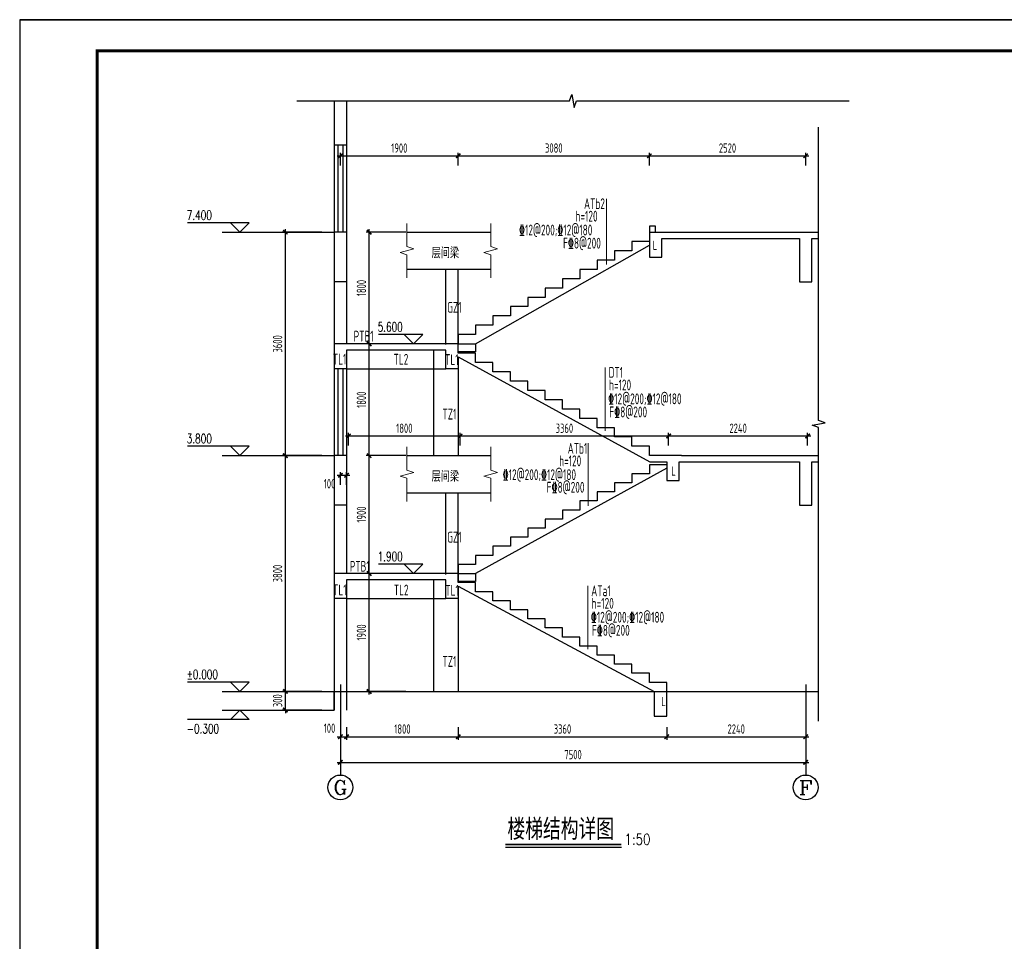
# Model space of a CAD drawing. Extents: x -302077 to 107904, y -9283 to 295706.
# Tile 283 of 297: x 23804 to 55545, y 266006 to 295706. Entities that reach past the tile are written whole.
import ezdxf
from ezdxf.enums import TextEntityAlignment as Align

# ---------------------------------------------------------------- set-up
doc = ezdxf.new("R2010")
doc.units = 0
doc.header["$LTSCALE"] = 500
doc.header["$MEASUREMENT"] = 0
doc.linetypes.add('DASHED', pattern=[0.75, 0.5, -0.25])
doc.layers.get('0').update_dxf_attribs({"linetype": 'CONTINUOUS'})
doc.layers.get('Defpoints').update_dxf_attribs({"linetype": 'CONTINUOUS'})
for name, color, linetype in [('AXIS_TEXT', 7, 'CONTINUOUS'), ('DIM_ELEV', 3, 'CONTINUOUS'), ('DIM_SYMB', 3, 'CONTINUOUS'), ('PUB_DIM', 3, 'CONTINUOUS'), ('PUB_TEXT', 7, 'CONTINUOUS'), ('PUB_TITLE', 4, 'CONTINUOUS'), ('TEXT', 7, 'CONTINUOUS'), ('WALL', 9, 'CONTINUOUS'), ('WINDOW', 4, 'CONTINUOUS'), ('图名层', 13, 'CONTINUOUS'), ('看线', 95, 'CONTINUOUS')]:
    doc.layers.add(name, color=color, linetype=linetype)
doc.layers.add('BEAM', color=4, linetype='DASHED', lineweight=0)
doc.layers.add('THIN', color=7, linetype='CONTINUOUS', lineweight=0)
doc.styles.add('_TCH_AXIS', font='COMPLEX', dxfattribs={"bigfont": 'GBCBIG'})
doc.styles.add('_TCH_DIM', font='SIMPLEX', dxfattribs={"bigfont": 'GBCBIG'})
doc.styles.add('DIM_FONT', font='SIMPLEX.shx', dxfattribs={"width": 0.8})
doc.styles.add('HTHZ', font='simhei.ttf', dxfattribs={"width": 0.7, "height": 600})
doc.styles.add('TSSD', font='Tssdeng.shx', dxfattribs={"width": 0.65, "height": 350, "bigfont": 'Tssdchn.shx'})
doc.styles.add('TSSD_Dimension', font='tssdeng.shx', dxfattribs={"width": 0.7, "bigfont": 'hztxt.shx'})
doc.styles.add('TSSD_Rein', font='tssdeng.shx', dxfattribs={"width": 0.7, "bigfont": 'hztxt.shx'})
doc.dimstyles.new('TSSD_50_100', dxfattribs={"dimtxt": 300, "dimasz": 100, "dimexe": 100, "dimexo": 250, "dimgap": 100, "dimtad": 1, "dimdec": 0, "dimlfac": 0.5, "dimzin": 0, "dimdsep": 46, "dimtxsty": 'TSSD_Dimension', "dimblk": 'ARCHTICK', "dimblk1": 'ARCHTICK', "dimblk2": 'ARCHTICK', "dimcen": 0, "dimdle": 100, "dimclrt": 7, "dimadec": 0, "dimazin": 0, "dimtfac": 1, "dimtdec": 0, "dimtix": 1, "dimtmove": 2, "dimatfit": 3, "dimfxl": 1, "dimtolj": 1, "dimtzin": 0, "dimarcsym": 0})

# ---------------------------------------------------------------- blocks, each defined once
blk = doc.blocks.new('wrtgtg')
at = {"layer": 'PUB_TITLE'}
blk.add_line((-75296, 53559), (8804, 53559), dxfattribs=at)
blk.add_lwpolyline([(-75296, -5841), (8804, -5841), (8804, 53559), (-75296, 53559)], close=True, dxfattribs=at)
at = {"layer": 'PUB_TITLE', "const_width": 100}
blk.add_lwpolyline([(-72796, -4841), (7804, -4841), (7804, 52559), (-72796, 52559)], close=True, dxfattribs=at)
blk = doc.blocks.new('_ArchTick')
at = {"color": 0, "linetype": 'ByBlock', "const_width": 0.5}
blk.add_lwpolyline([(-0.71, -0.71), (0.71, 0.71)], dxfattribs=at)
blk = doc.blocks.new('*D790')
at = {"layer": 'Defpoints', "color": 0}
for p in [(37942, 291320), (34142, 290762), (37942, 290762)]:
    blk.add_point(p, dxfattribs=at)
at = {"layer": 'PUB_DIM', "color": 0, "lineweight": -2}
for p, q in [((34142, 291012), (34142, 291420)), ((37942, 291012), (37942, 291420)), ((34042, 291320), (38042, 291320))]:
    blk.add_line(p, q, dxfattribs=at)
at = {"layer": 'PUB_DIM', "color": 0, "lineweight": -2, "xscale": 100, "yscale": 100, "zscale": 100, "rotation": 180}
blk.add_blockref('_ArchTick', (34142, 291320), dxfattribs=at)
at = {"layer": 'PUB_DIM', "color": 0, "lineweight": -2, "xscale": 100, "yscale": 100, "zscale": 100}
blk.add_blockref('_ArchTick', (37942, 291320), dxfattribs=at)
at = {"layer": 'PUB_DIM', "color": 7, "insert": (36042, 291570), "char_height": 300, "attachment_point": 5, "style": 'TSSD_Dimension'}
blk.add_mtext('\\A1;1900', dxfattribs=at)
blk = doc.blocks.new('*D791')
at = {"layer": 'Defpoints', "color": 0}
for p in [(44102, 291320), (37942, 290762), (44102, 290762)]:
    blk.add_point(p, dxfattribs=at)
at = {"layer": 'PUB_DIM', "color": 0, "lineweight": -2}
for p, q in [((37942, 291012), (37942, 291420)), ((44102, 291012), (44102, 291420)), ((37842, 291320), (44202, 291320))]:
    blk.add_line(p, q, dxfattribs=at)
at = {"layer": 'PUB_DIM', "color": 0, "lineweight": -2, "xscale": 100, "yscale": 100, "zscale": 100, "rotation": 180}
blk.add_blockref('_ArchTick', (37942, 291320), dxfattribs=at)
at = {"layer": 'PUB_DIM', "color": 0, "lineweight": -2, "xscale": 100, "yscale": 100, "zscale": 100}
blk.add_blockref('_ArchTick', (44102, 291320), dxfattribs=at)
at = {"layer": 'PUB_DIM', "color": 7, "insert": (41022, 291570), "char_height": 300, "attachment_point": 5, "style": 'TSSD_Dimension'}
blk.add_mtext('\\A1;3080', dxfattribs=at)
blk = doc.blocks.new('*D792')
at = {"layer": 'Defpoints', "color": 0}
for p in [(49142, 291320), (44102, 290762), (49142, 290762)]:
    blk.add_point(p, dxfattribs=at)
at = {"layer": 'PUB_DIM', "color": 0, "lineweight": -2}
for p, q in [((44102, 291012), (44102, 291420)), ((49142, 291012), (49142, 291420)), ((44002, 291320), (49242, 291320))]:
    blk.add_line(p, q, dxfattribs=at)
at = {"layer": 'PUB_DIM', "color": 0, "lineweight": -2, "xscale": 100, "yscale": 100, "zscale": 100, "rotation": 180}
blk.add_blockref('_ArchTick', (44102, 291320), dxfattribs=at)
at = {"layer": 'PUB_DIM', "color": 0, "lineweight": -2, "xscale": 100, "yscale": 100, "zscale": 100}
blk.add_blockref('_ArchTick', (49142, 291320), dxfattribs=at)
at = {"layer": 'PUB_DIM', "color": 7, "insert": (46622, 291570), "char_height": 300, "attachment_point": 5, "style": 'TSSD_Dimension'}
blk.add_mtext('\\A1;2520', dxfattribs=at)
blk = doc.blocks.new('*D793')
at = {"layer": 'Defpoints', "color": 0}
for p in [(34342, 281026), (34142, 280468), (34342, 280468)]:
    blk.add_point(p, dxfattribs=at)
at = {"layer": 'PUB_DIM', "color": 0, "lineweight": -2}
for p, q in [((34042, 281026), (34442, 281026)), ((34142, 280718), (34142, 281126)), ((34342, 280718), (34342, 281126))]:
    blk.add_line(p, q, dxfattribs=at)
at = {"layer": 'PUB_DIM', "color": 0, "lineweight": -2, "xscale": 100, "yscale": 100, "zscale": 100, "rotation": 180}
blk.add_blockref('_ArchTick', (34142, 281026), dxfattribs=at)
at = {"layer": 'PUB_DIM', "color": 0, "lineweight": -2, "xscale": 100, "yscale": 100, "zscale": 100}
blk.add_blockref('_ArchTick', (34342, 281026), dxfattribs=at)
at = {"layer": 'PUB_DIM', "color": 7, "insert": (33792, 280751), "char_height": 300, "attachment_point": 5, "style": 'TSSD_Dimension'}
blk.add_mtext('\\A1;100', dxfattribs=at)
blk = doc.blocks.new('*D794')
at = {"layer": 'Defpoints', "color": 0}
for p in [(38004, 282290), (34404, 281732), (38004, 281732)]:
    blk.add_point(p, dxfattribs=at)
at = {"layer": 'PUB_DIM', "color": 0, "lineweight": -2}
for p, q in [((34304, 282290), (38104, 282290)), ((34404, 281982), (34404, 282390)), ((38004, 281982), (38004, 282390))]:
    blk.add_line(p, q, dxfattribs=at)
at = {"layer": 'PUB_DIM', "color": 0, "lineweight": -2, "xscale": 100, "yscale": 100, "zscale": 100, "rotation": 180}
blk.add_blockref('_ArchTick', (34404, 282290), dxfattribs=at)
at = {"layer": 'PUB_DIM', "color": 0, "lineweight": -2, "xscale": 100, "yscale": 100, "zscale": 100}
blk.add_blockref('_ArchTick', (38004, 282290), dxfattribs=at)
at = {"layer": 'PUB_DIM', "color": 7, "insert": (36204, 282540), "char_height": 300, "attachment_point": 5, "style": 'TSSD_Dimension'}
blk.add_mtext('\\A1;1800', dxfattribs=at)
blk = doc.blocks.new('*D795')
at = {"layer": 'Defpoints', "color": 0}
for p in [(44724, 282290), (38004, 281732), (44724, 281732)]:
    blk.add_point(p, dxfattribs=at)
at = {"layer": 'PUB_DIM', "color": 0, "lineweight": -2}
for p, q in [((37904, 282290), (44824, 282290)), ((38004, 281982), (38004, 282390)), ((44724, 281982), (44724, 282390))]:
    blk.add_line(p, q, dxfattribs=at)
at = {"layer": 'PUB_DIM', "color": 0, "lineweight": -2, "xscale": 100, "yscale": 100, "zscale": 100, "rotation": 180}
blk.add_blockref('_ArchTick', (38004, 282290), dxfattribs=at)
at = {"layer": 'PUB_DIM', "color": 0, "lineweight": -2, "xscale": 100, "yscale": 100, "zscale": 100}
blk.add_blockref('_ArchTick', (44724, 282290), dxfattribs=at)
at = {"layer": 'PUB_DIM', "color": 7, "insert": (41364, 282540), "char_height": 300, "attachment_point": 5, "style": 'TSSD_Dimension'}
blk.add_mtext('\\A1;3360', dxfattribs=at)
blk = doc.blocks.new('*D796')
at = {"layer": 'Defpoints', "color": 0}
for p in [(49204, 282290), (44724, 281732), (49204, 281732)]:
    blk.add_point(p, dxfattribs=at)
at = {"layer": 'PUB_DIM', "color": 0, "lineweight": -2}
for p, q in [((44624, 282290), (49304, 282290)), ((44724, 281982), (44724, 282390)), ((49204, 281982), (49204, 282390))]:
    blk.add_line(p, q, dxfattribs=at)
at = {"layer": 'PUB_DIM', "color": 0, "lineweight": -2, "xscale": 100, "yscale": 100, "zscale": 100, "rotation": 180}
blk.add_blockref('_ArchTick', (44724, 282290), dxfattribs=at)
at = {"layer": 'PUB_DIM', "color": 0, "lineweight": -2, "xscale": 100, "yscale": 100, "zscale": 100}
blk.add_blockref('_ArchTick', (49204, 282290), dxfattribs=at)
at = {"layer": 'PUB_DIM', "color": 7, "insert": (46964, 282540), "char_height": 300, "attachment_point": 5, "style": 'TSSD_Dimension'}
blk.add_mtext('\\A1;2240', dxfattribs=at)
blk = doc.blocks.new('*D797')
at = {"layer": 'Defpoints', "color": 0}
for p in [(34142, 273156), (34342, 273156), (34342, 272598)]:
    blk.add_point(p, dxfattribs=at)
at = {"layer": 'PUB_DIM', "color": 0, "lineweight": -2}
for p, q in [((34142, 272906), (34142, 272498)), ((34342, 272906), (34342, 272498)), ((34042, 272598), (34442, 272598))]:
    blk.add_line(p, q, dxfattribs=at)
at = {"layer": 'PUB_DIM', "color": 0, "lineweight": -2, "xscale": 100, "yscale": 100, "zscale": 100, "rotation": 180}
blk.add_blockref('_ArchTick', (34142, 272598), dxfattribs=at)
at = {"layer": 'PUB_DIM', "color": 0, "lineweight": -2, "xscale": 100, "yscale": 100, "zscale": 100}
blk.add_blockref('_ArchTick', (34342, 272598), dxfattribs=at)
at = {"layer": 'PUB_DIM', "color": 7, "insert": (33792, 272873), "char_height": 300, "attachment_point": 5, "style": 'TSSD_Dimension'}
blk.add_mtext('\\A1;100', dxfattribs=at)
blk = doc.blocks.new('*D798')
at = {"layer": 'Defpoints', "color": 0}
for p in [(34342, 273156), (37942, 273156), (37942, 272598)]:
    blk.add_point(p, dxfattribs=at)
at = {"layer": 'PUB_DIM', "color": 0, "lineweight": -2}
for p, q in [((34342, 272906), (34342, 272498)), ((37942, 272906), (37942, 272498)), ((34242, 272598), (38042, 272598))]:
    blk.add_line(p, q, dxfattribs=at)
at = {"layer": 'PUB_DIM', "color": 0, "lineweight": -2, "xscale": 100, "yscale": 100, "zscale": 100, "rotation": 180}
blk.add_blockref('_ArchTick', (34342, 272598), dxfattribs=at)
at = {"layer": 'PUB_DIM', "color": 0, "lineweight": -2, "xscale": 100, "yscale": 100, "zscale": 100}
blk.add_blockref('_ArchTick', (37942, 272598), dxfattribs=at)
at = {"layer": 'PUB_DIM', "color": 7, "insert": (36142, 272848), "char_height": 300, "attachment_point": 5, "style": 'TSSD_Dimension'}
blk.add_mtext('\\A1;1800', dxfattribs=at)
blk = doc.blocks.new('*D799')
at = {"layer": 'Defpoints', "color": 0}
for p in [(37942, 273156), (44662, 273156), (44662, 272598)]:
    blk.add_point(p, dxfattribs=at)
at = {"layer": 'PUB_DIM', "color": 0, "lineweight": -2}
for p, q in [((37942, 272906), (37942, 272498)), ((44662, 272906), (44662, 272498)), ((37842, 272598), (44762, 272598))]:
    blk.add_line(p, q, dxfattribs=at)
at = {"layer": 'PUB_DIM', "color": 0, "lineweight": -2, "xscale": 100, "yscale": 100, "zscale": 100, "rotation": 180}
blk.add_blockref('_ArchTick', (37942, 272598), dxfattribs=at)
at = {"layer": 'PUB_DIM', "color": 0, "lineweight": -2, "xscale": 100, "yscale": 100, "zscale": 100}
blk.add_blockref('_ArchTick', (44662, 272598), dxfattribs=at)
at = {"layer": 'PUB_DIM', "color": 7, "insert": (41302, 272848), "char_height": 300, "attachment_point": 5, "style": 'TSSD_Dimension'}
blk.add_mtext('\\A1;3360', dxfattribs=at)
blk = doc.blocks.new('*D800')
at = {"layer": 'Defpoints', "color": 0}
for p in [(44662, 273156), (49142, 273156), (49142, 272598)]:
    blk.add_point(p, dxfattribs=at)
at = {"layer": 'PUB_DIM', "color": 0, "lineweight": -2}
for p, q in [((44662, 272906), (44662, 272498)), ((49142, 272906), (49142, 272498)), ((44562, 272598), (49242, 272598))]:
    blk.add_line(p, q, dxfattribs=at)
at = {"layer": 'PUB_DIM', "color": 0, "lineweight": -2, "xscale": 100, "yscale": 100, "zscale": 100, "rotation": 180}
blk.add_blockref('_ArchTick', (44662, 272598), dxfattribs=at)
at = {"layer": 'PUB_DIM', "color": 0, "lineweight": -2, "xscale": 100, "yscale": 100, "zscale": 100}
blk.add_blockref('_ArchTick', (49142, 272598), dxfattribs=at)
at = {"layer": 'PUB_DIM', "color": 7, "insert": (46902, 272848), "char_height": 300, "attachment_point": 5, "style": 'TSSD_Dimension'}
blk.add_mtext('\\A1;2240', dxfattribs=at)
blk = doc.blocks.new('*D801')
at = {"layer": 'Defpoints', "color": 0}
for p in [(34142, 272332), (49142, 272332), (49142, 271773)]:
    blk.add_point(p, dxfattribs=at)
at = {"layer": 'PUB_DIM', "color": 0, "lineweight": -2}
for p, q in [((34142, 272082), (34142, 271673)), ((49142, 272082), (49142, 271673)), ((34042, 271773), (49242, 271773))]:
    blk.add_line(p, q, dxfattribs=at)
at = {"layer": 'PUB_DIM', "color": 0, "lineweight": -2, "xscale": 100, "yscale": 100, "zscale": 100, "rotation": 180}
blk.add_blockref('_ArchTick', (34142, 271773), dxfattribs=at)
at = {"layer": 'PUB_DIM', "color": 0, "lineweight": -2, "xscale": 100, "yscale": 100, "zscale": 100}
blk.add_blockref('_ArchTick', (49142, 271773), dxfattribs=at)
at = {"layer": 'PUB_DIM', "color": 7, "insert": (41642, 272023), "char_height": 300, "attachment_point": 5, "style": 'TSSD_Dimension'}
blk.add_mtext('\\A1;7500', dxfattribs=at)
blk = doc.blocks.new('*D802')
at = {"layer": 'Defpoints', "color": 0}
for p in [(32368, 288858), (33799, 288858), (33799, 281658)]:
    blk.add_point(p, dxfattribs=at)
at = {"layer": 'PUB_DIM', "color": 0, "lineweight": -2}
for p, q in [((33549, 288858), (32268, 288858)), ((32368, 281558), (32368, 288958)), ((33549, 281658), (32268, 281658))]:
    blk.add_line(p, q, dxfattribs=at)
at = {"layer": 'PUB_DIM', "color": 0, "lineweight": -2, "xscale": 100, "yscale": 100, "zscale": 100}
for p, rotation in [((32368, 288858), 90), ((32368, 281658), 270)]:
    blk.add_blockref('_ArchTick', p, dxfattribs=dict(at, rotation=rotation))
at = {"layer": 'PUB_DIM', "color": 7, "insert": (32118, 285258), "char_height": 300, "attachment_point": 5, "rotation": 90, "style": 'TSSD_Dimension'}
blk.add_mtext('\\A1;3600', dxfattribs=at)
blk = doc.blocks.new('*D803')
at = {"layer": 'Defpoints', "color": 0}
for p in [(32368, 281658), (33799, 281658), (33799, 274058)]:
    blk.add_point(p, dxfattribs=at)
at = {"layer": 'PUB_DIM', "color": 0, "lineweight": -2}
for p, q in [((33549, 281658), (32268, 281658)), ((32368, 273958), (32368, 281758)), ((33549, 274058), (32268, 274058))]:
    blk.add_line(p, q, dxfattribs=at)
at = {"layer": 'PUB_DIM', "color": 0, "lineweight": -2, "xscale": 100, "yscale": 100, "zscale": 100}
for p, rotation in [((32368, 281658), 90), ((32368, 274058), 270)]:
    blk.add_blockref('_ArchTick', p, dxfattribs=dict(at, rotation=rotation))
at = {"layer": 'PUB_DIM', "color": 7, "insert": (32118, 277858), "char_height": 300, "attachment_point": 5, "rotation": 90, "style": 'TSSD_Dimension'}
blk.add_mtext('\\A1;3800', dxfattribs=at)
blk = doc.blocks.new('*D804')
at = {"layer": 'Defpoints', "color": 0}
for p in [(32368, 274058), (33799, 274058), (33799, 273458)]:
    blk.add_point(p, dxfattribs=at)
at = {"layer": 'PUB_DIM', "color": 0, "lineweight": -2}
for p, q in [((33549, 274058), (32268, 274058)), ((32368, 274058), (32368, 274158)), ((32368, 273458), (32368, 274058)), ((33549, 273458), (32268, 273458)), ((32368, 273458), (32368, 273358))]:
    blk.add_line(p, q, dxfattribs=at)
at = {"layer": 'PUB_DIM', "color": 0, "lineweight": -2, "xscale": 100, "yscale": 100, "zscale": 100}
for p, rotation in [((32368, 274058), 270), ((32368, 273458), 90)]:
    blk.add_blockref('_ArchTick', p, dxfattribs=dict(at, rotation=rotation))
at = {"layer": 'PUB_DIM', "color": 7, "insert": (32118, 273758), "char_height": 300, "attachment_point": 5, "rotation": 90, "style": 'TSSD_Dimension'}
blk.add_mtext('\\A1;300', dxfattribs=at)
blk = doc.blocks.new('*D805')
at = {"layer": 'Defpoints', "color": 0}
for p in [(35070, 288858), (36500, 288858), (36500, 285258)]:
    blk.add_point(p, dxfattribs=at)
at = {"layer": 'PUB_DIM', "color": 0, "lineweight": -2}
for p, q in [((36250, 288858), (34970, 288858)), ((35070, 285158), (35070, 288958)), ((36250, 285258), (34970, 285258))]:
    blk.add_line(p, q, dxfattribs=at)
at = {"layer": 'PUB_DIM', "color": 0, "lineweight": -2, "xscale": 100, "yscale": 100, "zscale": 100}
for p, rotation in [((35070, 288858), 90), ((35070, 285258), 270)]:
    blk.add_blockref('_ArchTick', p, dxfattribs=dict(at, rotation=rotation))
at = {"layer": 'PUB_DIM', "color": 7, "insert": (34820, 287058), "char_height": 300, "attachment_point": 5, "rotation": 90, "style": 'TSSD_Dimension'}
blk.add_mtext('\\A1;1800', dxfattribs=at)
blk = doc.blocks.new('*D806')
at = {"layer": 'Defpoints', "color": 0}
for p in [(35070, 285258), (36500, 285258), (36500, 281658)]:
    blk.add_point(p, dxfattribs=at)
at = {"layer": 'PUB_DIM', "color": 0, "lineweight": -2}
for p, q in [((35070, 281558), (35070, 285358)), ((36250, 285258), (34970, 285258)), ((36250, 281658), (34970, 281658))]:
    blk.add_line(p, q, dxfattribs=at)
at = {"layer": 'PUB_DIM', "color": 0, "lineweight": -2, "xscale": 100, "yscale": 100, "zscale": 100}
for p, rotation in [((35070, 285258), 90), ((35070, 281658), 270)]:
    blk.add_blockref('_ArchTick', p, dxfattribs=dict(at, rotation=rotation))
at = {"layer": 'PUB_DIM', "color": 7, "insert": (34820, 283458), "char_height": 300, "attachment_point": 5, "rotation": 90, "style": 'TSSD_Dimension'}
blk.add_mtext('\\A1;1800', dxfattribs=at)
blk = doc.blocks.new('*D807')
at = {"layer": 'Defpoints', "color": 0}
for p in [(35070, 281658), (36500, 281658), (36500, 277858)]:
    blk.add_point(p, dxfattribs=at)
at = {"layer": 'PUB_DIM', "color": 0, "lineweight": -2}
for p, q in [((36250, 281658), (34970, 281658)), ((35070, 277758), (35070, 281758)), ((36250, 277858), (34970, 277858))]:
    blk.add_line(p, q, dxfattribs=at)
at = {"layer": 'PUB_DIM', "color": 0, "lineweight": -2, "xscale": 100, "yscale": 100, "zscale": 100}
for p, rotation in [((35070, 281658), 90), ((35070, 277858), 270)]:
    blk.add_blockref('_ArchTick', p, dxfattribs=dict(at, rotation=rotation))
at = {"layer": 'PUB_DIM', "color": 7, "insert": (34820, 279758), "char_height": 300, "attachment_point": 5, "rotation": 90, "style": 'TSSD_Dimension'}
blk.add_mtext('\\A1;1900', dxfattribs=at)
blk = doc.blocks.new('*D808')
at = {"layer": 'Defpoints', "color": 0}
for p in [(35070, 277858), (36500, 277858), (36500, 274058)]:
    blk.add_point(p, dxfattribs=at)
at = {"layer": 'PUB_DIM', "color": 0, "lineweight": -2}
for p, q in [((36250, 277858), (34970, 277858)), ((35070, 273958), (35070, 277958)), ((36250, 274058), (34970, 274058))]:
    blk.add_line(p, q, dxfattribs=at)
at = {"layer": 'PUB_DIM', "color": 0, "lineweight": -2, "xscale": 100, "yscale": 100, "zscale": 100}
for p, rotation in [((35070, 277858), 90), ((35070, 274058), 270)]:
    blk.add_blockref('_ArchTick', p, dxfattribs=dict(at, rotation=rotation))
at = {"layer": 'PUB_DIM', "color": 7, "insert": (34820, 275958), "char_height": 300, "attachment_point": 5, "rotation": 90, "style": 'TSSD_Dimension'}
blk.add_mtext('\\A1;1900', dxfattribs=at)

msp = doc.modelspace()

# ---------------------------------------------------------------- linework, layer by layer
at = {"layer": 'BEAM', "color": 0, "linetype": 'ByBlock'}
for p, q in [((42724.262, 287812.197), (42724.262, 289938.013)), ((42680.9, 282460.308), (42680.9, 284498.85)), ((42129.085, 280041.935), (42129.085, 282053.621)), ((42120.9, 275421.846), (42120.9, 277460.388))]:
    msp.add_line(p, q, dxfattribs=at)
at = {"layer": 'DIM_ELEV'}
for p, q in [((31197.797, 289157.968), (29218.797, 289157.968)), ((30897.797, 288857.968), (30597.797, 289157.968)), ((30897.797, 288857.968), (31197.797, 289157.968)), ((30326.183, 288857.968), (33941.73, 288857.968)), ((36800.263, 285557.968), (35372.618, 285557.968)), ((36500.263, 285257.968), (36200.263, 285557.968)), ((36500.263, 285257.968), (36800.263, 285557.968)), ((31197.797, 281957.968), (29218.797, 281957.968)), ((30897.797, 281657.968), (30597.797, 281957.968)), ((30897.797, 281657.968), (31197.797, 281957.968)), ((30326.183, 281657.968), (33941.73, 281657.968)), ((36800.263, 278157.968), (35372.618, 278157.968)), ((36500.263, 277857.968), (36200.263, 278157.968)), ((36500.263, 277857.968), (36800.263, 278157.968)), ((31197.797, 274357.968), (29218.797, 274357.968)), ((30897.797, 274057.968), (30597.797, 274357.968)), ((30897.797, 274057.968), (31197.797, 274357.968)), ((30326.183, 274057.968), (33941.73, 274057.968)), ((30326.183, 273457.968), (33941.73, 273457.968)), ((30897.797, 273457.968), (30597.797, 273157.968)), ((30897.797, 273457.968), (31197.797, 273157.968)), ((31197.797, 273157.968), (29218.797, 273157.968))]:
    msp.add_line(p, q, dxfattribs=at)
at = {"layer": 'DIM_SYMB'}
for points in [[(32741.73, 293085.903), (41529.23, 293085.903), (41605.664, 293295.903), (41679.721, 292875.903), (41754.23, 293085.903), (50541.73, 293085.903)], [(49559.321, 273101.871), (49559.321, 282559.959), (49349.321, 282636.393), (49769.321, 282710.45), (49559.321, 282784.959), (49559.321, 292243.047)]]:
    msp.add_lwpolyline(points, dxfattribs=at)
at = {"layer": 'PUB_DIM'}
for p, q in [((37941.73, 285257.968), (38501.73, 285257.968)), ((38501.73, 285257.968), (38501.73, 284999.999)), ((38501.73, 284999.999), (37941.73, 284999.999)), ((37941.73, 277857.968), (38501.73, 277857.968)), ((38501.73, 277857.968), (38501.73, 277599.999)), ((38501.73, 277599.999), (37941.73, 277599.999)), ((34141.73, 274281.348), (34141.73, 271364.759)), ((49141.73, 274281.348), (49141.73, 271364.759))]:
    msp.add_line(p, q, dxfattribs=at)
at = {"layer": 'PUB_DIM', "const_width": 30}
for points in [[(37941.73, 285257.968), (38501.73, 285257.968)], [(37941.73, 277857.968), (38501.73, 277857.968)], [(44261.73, 274057.981), (44661.73, 274057.975)]]:
    msp.add_lwpolyline(points, dxfattribs=at)
at = {"layer": 'PUB_DIM'}
for centre in [(34141.73, 270964.759), (49141.73, 270964.759)]:
    msp.add_circle(centre, 400, dxfattribs=at)
at = {"layer": 'PUB_TEXT'}
for p, q in [((36285.57, 288862.953), (38990.452, 288862.953)), ((36285.57, 287662.955), (38990.452, 287662.955)), ((37541.73, 285234.438), (37541.73, 287662.955)), ((37941.73, 285234.438), (37941.73, 287662.955)), ((37141.73, 285057.968), (37141.73, 281657.968)), ((34341.73, 284457.968), (37541.73, 284457.968)), ((37941.73, 284657.968), (37941.73, 281657.968)), ((36285.57, 281657.968), (38990.452, 281657.968)), ((36285.57, 280457.97), (38990.452, 280457.97)), ((37541.73, 277826.746), (37541.73, 280457.97)), ((37941.73, 277826.746), (37941.73, 280457.97)), ((37141.73, 277657.968), (37141.73, 274057.968)), ((34341.73, 277057.968), (37541.73, 277057.968)), ((37941.73, 277057.968), (37941.73, 274057.968))]:
    msp.add_line(p, q, dxfattribs=at)
at = {"layer": 'THIN'}
for points in [[(36285.57, 289142.953), (36285.57, 288392.954), (36505.57, 288322.954), (36065.57, 288202.954), (36285.57, 288132.954), (36285.57, 287382.955)], [(38990.452, 289142.953), (38990.452, 288392.954), (39210.452, 288322.954), (38770.452, 288202.954), (38990.452, 288132.954), (38990.452, 287382.955)], [(36285.57, 281937.968), (36285.57, 281187.969), (36505.57, 281117.969), (36065.57, 280997.969), (36285.57, 280927.969), (36285.57, 280177.97)], [(38990.452, 281937.968), (38990.452, 281187.969), (39210.452, 281117.969), (38770.452, 280997.969), (38990.452, 280927.969), (38990.452, 280177.97)]]:
    msp.add_lwpolyline(points, dxfattribs=at)
at = {"layer": 'WALL'}
for p, q in [((33941.73, 293085.903), (33941.73, 291657.968)), ((34341.73, 293085.903), (34341.73, 291657.968)), ((34341.73, 291657.968), (33941.73, 291657.968)), ((33941.73, 288857.968), (33941.73, 284457.968)), ((34341.73, 288857.968), (33941.73, 288857.968)), ((34341.73, 288857.968), (34341.73, 285257.968)), ((44101.73, 288857.968), (49559.321, 288857.968)), ((44101.73, 288856.99), (44101.73, 288056.99)), ((44501.73, 288656.99), (48941.73, 288657.968)), ((44501.73, 288056.99), (44501.73, 288656.99)), ((48941.73, 288657.968), (48941.73, 288657.968)), ((48941.73, 288657.968), (48941.73, 287257.968)), ((49341.73, 287257.968), (49341.73, 288657.968)), ((49341.73, 288657.968), (49559.321, 288657.968)), ((44101.73, 288056.99), (44501.73, 288056.99)), ((34341.73, 287257.968), (33941.73, 287257.968)), ((48941.73, 287257.968), (49341.73, 287257.968)), ((34341.73, 285057.968), (34341.73, 284457.968)), ((37941.73, 284843.934), (44119.684, 281457.968)), ((34341.73, 284457.968), (33941.73, 284457.968)), ((33941.73, 281657.968), (33941.73, 273457.968)), ((34341.73, 281657.968), (33941.73, 281657.968)), ((34341.73, 281657.968), (34341.73, 277857.968)), ((45141.73, 281657.968), (44101.73, 281657.968)), ((45141.73, 281657.968), (49559.321, 281657.968)), ((44119.684, 281457.968), (44661.73, 281457.968)), ((44661.73, 281457.968), (44661.73, 280857.968)), ((45061.73, 280857.968), (45061.73, 281457.968)), ((45061.73, 281457.968), (48941.73, 281457.968)), ((48941.73, 281457.968), (48941.73, 281457.968)), ((48941.73, 281457.968), (48941.73, 280057.968)), ((49341.73, 280057.968), (49341.73, 281457.968)), ((49341.73, 281457.968), (49559.321, 281457.968)), ((44661.73, 280857.968), (45061.73, 280857.968)), ((34341.73, 280057.968), (33941.73, 280057.968)), ((48941.73, 280057.968), (49341.73, 280057.968)), ((34341.73, 277657.968), (34341.73, 273457.968)), ((37941.73, 277452.857), (44261.73, 274057.968)), ((34341.73, 277057.968), (33941.73, 277057.968)), ((33941.73, 273457.968), (33941.73, 274057.968)), ((33941.73, 274057.968), (49559.321, 274057.968)), ((44261.73, 274057.975), (44261.73, 273257.975)), ((44661.73, 273257.975), (44661.73, 274057.975)), ((32934.603, 273457.968), (33941.73, 273457.968)), ((44261.73, 273257.975), (44661.73, 273257.975))]:
    msp.add_line(p, q, dxfattribs=at)
for points in [[(44301.73, 288856.99), (44301.73, 289056.99), (44101.73, 289056.99), (44101.73, 288856.99)], [(37941.73, 284957.968), (37941.73, 285257.968), (33941.73, 285257.968)], [(37941.73, 284843.934), (37941.73, 284457.968), (37541.73, 284457.968), (37541.73, 285057.968), (34341.73, 285057.968)], [(38501.73, 284657.968), (38501.73, 284957.968), (37941.73, 284957.968), (37941.73, 284957.968), (37941.73, 284957.968)], [(39621.73, 284057.968), (39621.73, 284357.968), (39061.73, 284357.968), (39061.73, 284657.968), (38501.73, 284657.968)], [(40741.73, 283457.968), (40741.73, 283757.968), (40181.73, 283757.968), (40181.73, 284057.968), (39621.73, 284057.968)], [(41861.73, 282857.968), (41861.73, 283157.968), (41301.73, 283157.968), (41301.73, 283457.968), (40741.73, 283457.968)], [(42981.73, 282257.968), (42981.73, 282557.968), (42421.73, 282557.968), (42421.73, 282857.968), (41861.73, 282857.968)], [(44101.73, 281657.968), (44101.73, 281957.968), (43541.73, 281957.968), (43541.73, 282257.968), (42981.73, 282257.968)], [(37941.73, 277565.66), (37941.73, 277857.968), (37341.73, 277857.968), (37341.73, 277857.968), (33941.73, 277857.968)], [(37941.73, 277857.968), (37941.73, 277565.66)], [(37941.73, 277454.424), (37941.73, 277057.968), (37541.73, 277057.968), (37541.73, 277657.968), (34341.73, 277657.968)], [(39061.73, 276981.045), (39061.73, 277273.352), (38501.73, 277273.352), (38501.73, 277565.66), (37941.73, 277565.66)], [(40181.73, 276396.429), (40181.73, 276688.737), (39621.73, 276688.737), (39621.73, 276981.045), (39061.73, 276981.045)], [(41301.73, 275811.814), (41301.73, 276104.122), (40741.73, 276104.122), (40741.73, 276396.429), (40181.73, 276396.429)], [(42421.73, 275227.199), (42421.73, 275519.506), (41861.73, 275519.506), (41861.73, 275811.814), (41301.73, 275811.814)], [(43541.73, 274642.583), (43541.73, 274934.891), (42981.73, 274934.891), (42981.73, 275227.199), (42421.73, 275227.199)], [(44661.73, 274057.968), (44661.73, 274350.276), (44101.73, 274350.276), (44101.73, 274642.583), (43541.73, 274642.583)]]:
    msp.add_lwpolyline(points, dxfattribs=at)
at = {"layer": 'WINDOW'}
for p, q in [((33941.73, 291657.968), (33941.73, 288857.968)), ((34061.73, 291657.968), (34061.73, 288857.968)), ((34221.73, 291657.968), (34221.73, 288857.968)), ((34341.73, 291657.968), (34341.73, 288857.968)), ((33941.73, 284457.968), (33941.73, 281657.968)), ((34061.73, 284457.968), (34061.73, 281657.968)), ((34221.73, 284457.968), (34221.73, 281657.968)), ((34341.73, 284457.968), (34341.73, 281657.968))]:
    msp.add_line(p, q, dxfattribs=at)
at = {"layer": '图名层'}
msp.add_line((39460.603, 269041.118), (43203.13, 269041.118), dxfattribs=at)
at = {"layer": '图名层', "const_width": 50}
msp.add_lwpolyline([(39460.603, 269124.464), (43203.13, 269124.464)], dxfattribs=at)
at = {"layer": '看线', "color": 3}
for p, q in [((38501.73, 285257.968), (44101.73, 288444.522)), ((37941.73, 285557.968), (37941.73, 285257.968)), ((44661.73, 281252.857), (38501.73, 277857.968)), ((37941.73, 278150.276), (37941.73, 277857.968))]:
    msp.add_line(p, q, dxfattribs=at)
for points in [[(44101.73, 288557.968), (44101.73, 288557.968), (43541.73, 288557.968), (43541.73, 288257.968), (42981.73, 288257.968)], [(42981.73, 288257.968), (42981.73, 287957.968), (42421.73, 287957.968), (42421.73, 287657.968), (41861.73, 287657.968)], [(41861.73, 287657.968), (41861.73, 287357.968), (41301.73, 287357.968), (41301.73, 287057.968), (40741.73, 287057.968)], [(40741.73, 287057.968), (40741.73, 286757.968), (40181.73, 286757.968), (40181.73, 286457.968), (39621.73, 286457.968)], [(39621.73, 286457.968), (39621.73, 286157.968), (39061.73, 286157.968), (39061.73, 285857.968), (38501.73, 285857.968)], [(38501.73, 285857.968), (38501.73, 285557.968), (37941.73, 285557.968), (37941.73, 285557.968), (37941.73, 285557.968)], [(44661.73, 281365.66), (44661.73, 281365.66), (44101.73, 281365.66), (44101.73, 281073.352), (43541.73, 281073.352)], [(43541.73, 281073.352), (43541.73, 280781.045), (42981.73, 280781.045), (42981.73, 280488.737), (42421.73, 280488.737)], [(42421.73, 280488.737), (42421.73, 280196.429), (41861.73, 280196.429), (41861.73, 279904.122), (41301.73, 279904.122)], [(41301.73, 279904.122), (41301.73, 279611.814), (40741.73, 279611.814), (40741.73, 279319.506), (40181.73, 279319.506)], [(40181.73, 279319.506), (40181.73, 279027.199), (39621.73, 279027.199), (39621.73, 278734.891), (39061.73, 278734.891)], [(39061.73, 278734.891), (39061.73, 278442.583), (38501.73, 278442.583), (38501.73, 278150.276), (37941.73, 278150.276)]]:
    msp.add_lwpolyline(points, dxfattribs=at)

# ---------------------------------------------------------------- block references
msp.add_blockref('wrtgtg', (99100.057, 242147.088))

# ---------------------------------------------------------------- texts
at = {"layer": 'AXIS_TEXT', "style": '_TCH_AXIS'}
for s, width, p, p2 in [('G', 1.166667, (33915.456, 270738.484), (34368.004, 270738.484)), ('F', 1.3125, (48915.456, 270738.484), (49368.004, 270738.484))]:
    msp.add_text(s, height=452.548, dxfattribs=dict(at, width=width)).set_placement(p, p2, align=Align.FIT)
at = {"layer": 'PUB_TEXT'}
for s, height, style, width, p in [('ATb2', 350, 'TSSD', 0.65, (41996.044, 289601.307)), ('7.400', 297.5, '_TCH_DIM', 0.705882, (29188.797, 289258.068)), ('h=120', 350, 'TSSD', 0.65, (41721.029, 289199.207)), ('%%13212@200;%%13212@180', 350, 'TSSD', 0.65, (39899.06, 288752.03)), ('F%%1328@200', 350, 'TSSD', 0.65, (41321.089, 288328.927)), ('层间梁', 350, 'TSSD', 0.65, (37082.104, 288019.193)), ('GZ1', 350, 'TSSD', 0.65, (37586.643, 286262.305)), ('PTB1', 350, 'TSSD', 0.65, (34568.917, 285331.719)), ('5.600', 297.5, '_TCH_DIM', 0.705882, (35342.618, 285658.068)), ('TL1', 350, 'TSSD', 0.65, (33900.909, 284592.037)), ('TL2', 350, 'TSSD', 0.65, (35857.329, 284587.891)), ('TL1', 350, 'TSSD', 0.65, (37518.845, 284576.542)), ('DT1', 350, 'TSSD', 0.65, (42788.237, 284164.897)), ('h=120', 350, 'TSSD', 0.65, (42803.157, 283760.044)), ('%%13212@200;%%13212@180', 350, 'TSSD', 0.65, (42773.635, 283312.866)), ('TZ1', 350, 'TSSD', 0.65, (37432.723, 282821.173)), ('F%%1328@200', 350, 'TSSD', 0.65, (42812.505, 282889.764)), ('3.800', 297.5, '_TCH_DIM', 0.705882, (29188.797, 282058.068)), ('ATb1', 350, 'TSSD', 0.65, (41469.567, 281716.915)), ('h=120', 350, 'TSSD', 0.65, (41194.552, 281314.815)), ('%%13212@200;%%13212@180', 350, 'TSSD', 0.65, (39372.583, 280867.638)), ('层间梁', 350, 'TSSD', 0.65, (37082.104, 280814.208)), ('F%%1328@200', 350, 'TSSD', 0.65, (40793.941, 280462.147)), ('GZ1', 350, 'TSSD', 0.65, (37586.643, 278854.613)), ('1.900', 297.5, '_TCH_DIM', 0.705882, (35342.618, 278258.068)), ('PTB1', 350, 'TSSD', 0.65, (34445.164, 277915.687)), ('TL1', 350, 'TSSD', 0.65, (33908.745, 277156.457)), ('TL2', 350, 'TSSD', 0.65, (35865.165, 277152.311)), ('TL1', 350, 'TSSD', 0.65, (37526.682, 277140.962)), ('ATa1', 350, 'TSSD', 0.65, (42228.237, 277126.436)), ('h=120', 350, 'TSSD', 0.65, (42243.157, 276721.582)), ('%%13212@200;%%13212@180', 350, 'TSSD', 0.65, (42213.635, 276274.405)), ('F%%1328@200', 350, 'TSSD', 0.65, (42252.505, 275851.302)), ('TZ1', 350, 'TSSD', 0.65, (37432.723, 274850.902)), ('%%P0.000', 297.5, '_TCH_DIM', 0.705882, (29188.797, 274458.068)), ('-0.300', 297.5, '_TCH_DIM', 0.705882, (29188.797, 272707.868))]:
    msp.add_text(s, height=height, dxfattribs=dict(at, style=style, width=width)).set_placement(p)
at = {"layer": 'TEXT', "style": 'TSSD_Rein', "width": 0.7}
for p in [(44212.392, 288283.94), (44812.206, 281009.972), (44487.489, 273586.206)]:
    msp.add_text('L', height=300, dxfattribs=at).set_placement(p)
at = {"layer": '图名层'}
for s, height, style, width, p in [('楼梯结构详图', 600, 'HTHZ', 0.7, (39528.306, 269340.245)), ('1:50', 350, 'DIM_FONT', 0.8, (43298.485, 269117.261))]:
    msp.add_text(s, height=height, dxfattribs=dict(at, style=style, width=width)).set_placement(p)

# ---------------------------------------------------------------- dimensions: what is measured, and where the dimension line sits
at = {"layer": 'PUB_DIM'}
for p1, p2, distance, picture, middle in [((34141.73, 290762.178), (37941.73, 290762.178), 558.123, '*D790', (36041.73, 291570.301)), ((37941.73, 290762.178), (44101.73, 290762.178), 558.123, '*D791', (41021.73, 291570.301)), ((44101.73, 290762.178), (49141.73, 290762.178), 558.123, '*D792', (46621.73, 291570.301)), ((33799.044, 281657.968), (33799.044, 288857.968), 1430.578, '*D802', (32118.466, 285257.968)), ((36500.263, 285257.968), (36500.263, 288857.968), 1430.578, '*D805', (34819.685, 287057.968)), ((36500.263, 281657.968), (36500.263, 285257.968), 1430.578, '*D806', (34819.685, 283457.968)), ((34403.992, 281732.287), (38003.992, 281732.287), 558.123, '*D794', (36203.992, 282540.41)), ((38003.992, 281732.287), (44723.992, 281732.287), 558.123, '*D795', (41363.992, 282540.41)), ((44723.992, 281732.287), (49203.992, 281732.287), 558.123, '*D796', (46963.992, 282540.41)), ((33799.044, 274057.968), (33799.044, 281657.968), 1430.578, '*D803', (32118.466, 277857.968)), ((36500.263, 277857.968), (36500.263, 281657.968), 1430.578, '*D807', (34819.685, 279757.968)), ((36500.263, 274057.968), (36500.263, 277857.968), 1430.578, '*D808', (34819.685, 275957.968)), ((33799.044, 273457.968), (33799.044, 274057.968), 1430.578, '*D804', (32118.466, 273757.968)), ((34341.73, 273156.382), (37941.73, 273156.382), -558.123, '*D798', (36141.73, 272848.26)), ((37941.73, 273156.382), (44661.73, 273156.382), -558.123, '*D799', (41301.73, 272848.26)), ((44661.73, 273156.382), (49141.73, 273156.382), -558.123, '*D800', (46901.73, 272848.26)), ((34141.73, 272331.549), (49141.73, 272331.549), -558.123, '*D801', (41641.73, 272023.426))]:
    dim = msp.add_aligned_dim(p1=p1, p2=p2, distance=distance, dimstyle='TSSD_50_100', dxfattribs=at)
    dim.commit()
    dim.dimension.update_dxf_attribs({"geometry": picture, "text_midpoint": middle})
for base, p1, p2, picture, middle in [((34341.73, 281025.654), (34141.73, 280467.531), (34341.73, 280467.531), '*D793', (33791.73, 280750.654)), ((34341.73, 272598.26), (34141.73, 273156.382), (34341.73, 273156.382), '*D797', (33791.73, 272873.26))]:
    dim = msp.add_linear_dim(base=base, p1=p1, p2=p2, angle=0, dimstyle='TSSD_50_100', dxfattribs=at)
    dim.commit()
    dim.dimension.update_dxf_attribs({"geometry": picture, "text_midpoint": middle, "dimtype": 161})

doc.saveas('drawing.dxf')
